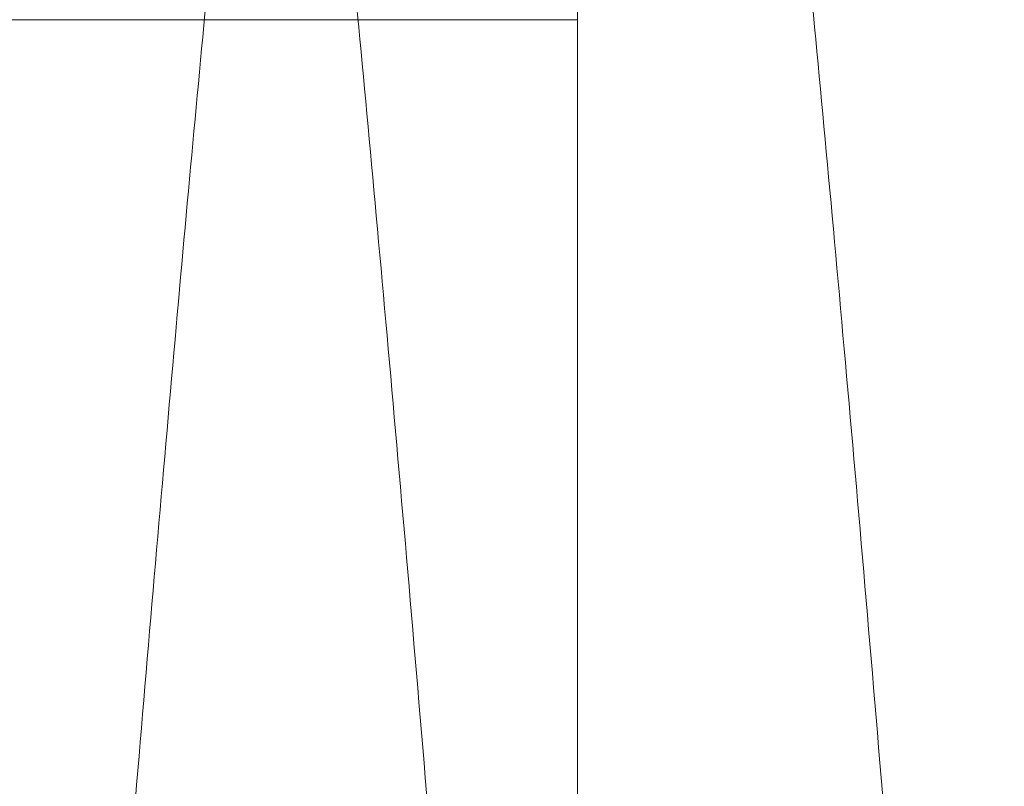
# Model space of a CAD drawing. Header units: inches. Extents: x 1 to 109, y 1 to 85.
# Tile 641 of 1056: x 88.31418 to 88.32121, y 24.49721 to 24.50269. Entities that reach past the tile are written whole.
import ezdxf

# ---------------------------------------------------------------- set-up
doc = ezdxf.new("R2010")
doc.units = ezdxf.units.IN
doc.header["$MEASUREMENT"] = 0

msp = doc.modelspace()

# ---------------------------------------------------------------- linework, layer by layer
at = {"color": 7, "linetype": 'Continuous', "lineweight": 15, "ltscale": 5}
for p, q in [((88.3181574, 24.7966884), (88.3181574, 23.963355)), ((88.3181574, 24.788105), (88.3181574, 23.9547717)), ((88.2139908, 24.5026884), (88.3181574, 24.5026884))]:
    msp.add_line(p, q, dxfattribs=at)
for points, knots in [([(88.3209257, 24.4341884), (88.3208361, 24.4360523), (88.3206556, 24.4398112), (88.32037, 24.4454627), (88.3200728, 24.451134), (88.3197649, 24.4567788), (88.3194488, 24.4623489), (88.3191332, 24.4676916), (88.3188207, 24.4727715), (88.3185138, 24.4775614), (88.3182088, 24.4821258), (88.3179078, 24.486433), (88.3176072, 24.4905357), (88.3173094, 24.4943903), (88.3170173, 24.497955), (88.3167374, 24.501144), (88.316472, 24.5039782), (88.3161943, 24.5064731), (88.3159095, 24.5085857), (88.3156193, 24.510314), (88.3153261, 24.5116582), (88.3150263, 24.5126327), (88.3147219, 24.5132232), (88.3144091, 24.513425), (88.3140901, 24.5132068), (88.3137676, 24.512543), (88.3134506, 24.5114491), (88.3131414, 24.5099428), (88.3128424, 24.5080482), (88.3125608, 24.5058364), (88.3122976, 24.5033537), (88.3120462, 24.5006182), (88.3117804, 24.4975625), (88.3115041, 24.4941712), (88.3112116, 24.4903796), (88.3109046, 24.486184), (88.3105849, 24.4815898), (88.310261, 24.4767104), (88.3099355, 24.4715845), (88.3096111, 24.4662549), (88.3092967, 24.4608713), (88.3089944, 24.4554893), (88.3087059, 24.4501583), (88.3084272, 24.4448109), (88.3081592, 24.4394859), (88.3079892, 24.435945), (88.3079048, 24.4341884)], [0, 0, 0, 0, 0.022479, 0.045331, 0.068506, 0.091948, 0.115595, 0.139386, 0.161889, 0.184404, 0.206874, 0.229245, 0.25146, 0.274794, 0.297838, 0.320536, 0.342918, 0.365562, 0.38856, 0.410518, 0.432694, 0.455036, 0.47749, 0.5, 0.523873, 0.547679, 0.571351, 0.594825, 0.618042, 0.640943, 0.662202, 0.683327, 0.704778, 0.726531, 0.74854, 0.772107, 0.795844, 0.819687, 0.843568, 0.86742, 0.891176, 0.913429, 0.935486, 0.957297, 0.978816, 1, 1, 1, 1]), ([(88.3241809, 24.4341884), (88.3240913, 24.4360523), (88.3239108, 24.4398112), (88.3236252, 24.4454627), (88.323328, 24.451134), (88.3230201, 24.4567788), (88.3227041, 24.4623489), (88.3223884, 24.4676916), (88.3220759, 24.4727715), (88.321769, 24.4775614), (88.321464, 24.4821258), (88.321163, 24.486433), (88.3208624, 24.4905357), (88.3205646, 24.4943903), (88.3202725, 24.497955), (88.3199926, 24.501144), (88.3197272, 24.5039782), (88.3194495, 24.5064731), (88.3191647, 24.5085857), (88.3188745, 24.510314), (88.3185813, 24.5116582), (88.3182815, 24.5126327), (88.3179771, 24.5132232), (88.3176643, 24.513425), (88.3173453, 24.5132068), (88.3170228, 24.512543), (88.3167058, 24.5114491), (88.3163966, 24.5099428), (88.3160976, 24.5080482), (88.315816, 24.5058364), (88.3155528, 24.5033537), (88.3153014, 24.5006182), (88.3150356, 24.4975625), (88.3147593, 24.4941712), (88.3144668, 24.4903796), (88.3141598, 24.486184), (88.3138401, 24.4815898), (88.3135162, 24.4767104), (88.3131907, 24.4715845), (88.3128663, 24.4662549), (88.3125519, 24.4608713), (88.3122496, 24.4554893), (88.3119611, 24.4501583), (88.3116825, 24.4448109), (88.3114144, 24.4394859), (88.3112444, 24.435945), (88.3111601, 24.4341884)], [0, 0, 0, 0, 0.0224789, 0.0453313, 0.0685062, 0.0919475, 0.1155952, 0.1393856, 0.1618887, 0.1844038, 0.2068744, 0.2292447, 0.2514602, 0.2747945, 0.2978377, 0.320536, 0.3429176, 0.3655625, 0.3885596, 0.4105181, 0.432694, 0.4550359, 0.4774899, 0.5000003, 0.523873, 0.5476785, 0.5713505, 0.5948251, 0.6180416, 0.6409433, 0.662202, 0.6833271, 0.7047784, 0.7265313, 0.74854, 0.7721069, 0.7958441, 0.8196866, 0.8435676, 0.8674198, 0.891176, 0.9134288, 0.9354857, 0.9572967, 0.9788157, 1, 1, 1, 1]), ([(88.3279523, 24.4959986), (88.3263063, 24.4988307), (88.3230127, 24.5044977), (88.3197238, 24.5101679), (88.3180785, 24.5130044)], [0, 0, 0, 0, 0.499754, 1, 1, 1, 1])]:
    msp.add_open_spline(points, degree=3, knots=knots, dxfattribs=at)

doc.saveas('drawing.dxf')
